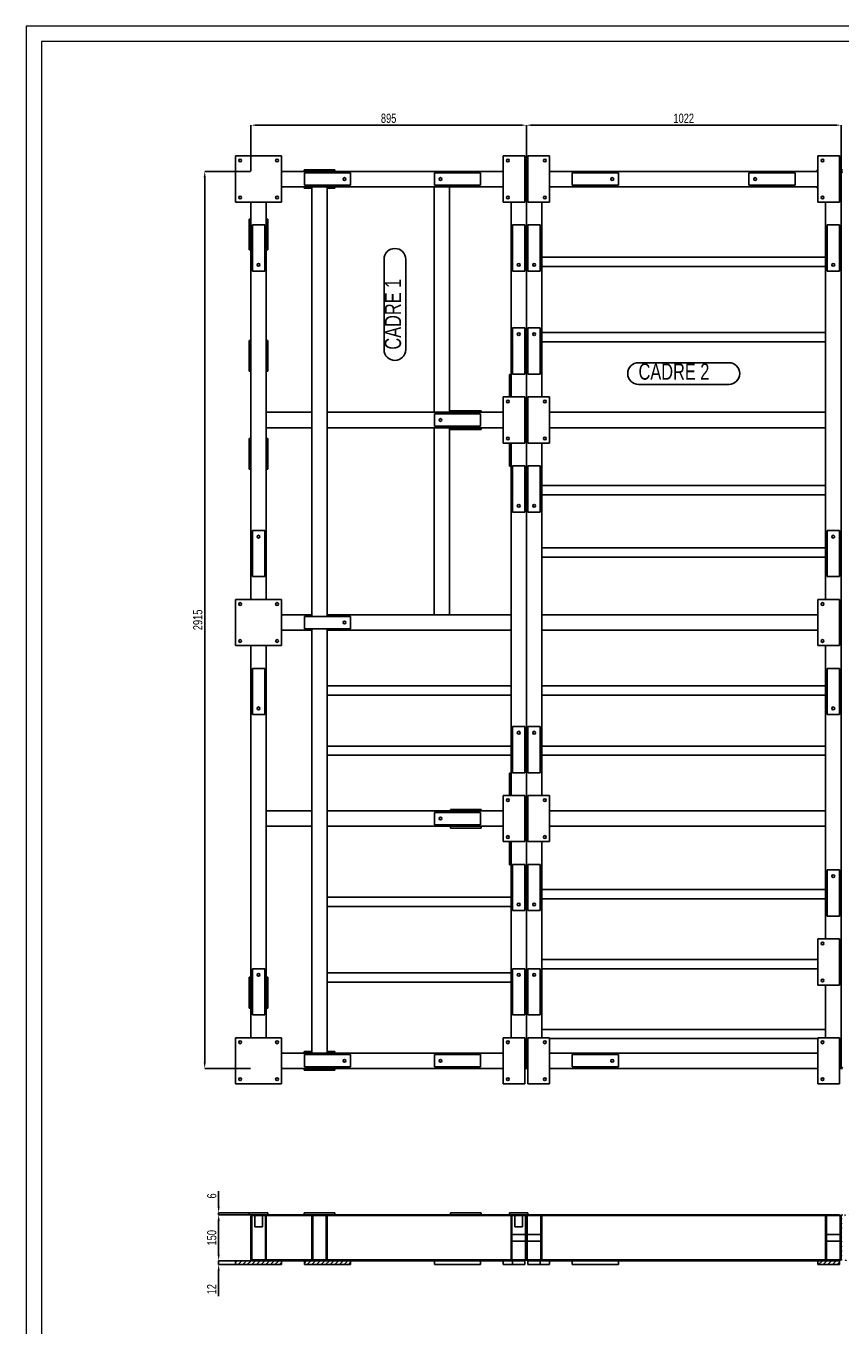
# Model space of a CAD drawing. Header units: millimetres. Extents: x 0 to 1189, y 0 to 841.
# Tile 282 of 289: x 0 to 265, y 419 to 841. Entities that reach past the tile are written whole.
import ezdxf

# ---------------------------------------------------------------- set-up
doc = ezdxf.new("R2010")
doc.units = ezdxf.units.MM
doc.header["$PDSIZE"] = -1
for name, color, linetype in [('COTES', 1, 'Continuous'), ('NOTES', 6, 'Continuous'), ('TRAIT-FINS', 9, 'Continuous')]:
    doc.layers.add(name, color=color, linetype=linetype)
doc.layers.add('TRAIT-FORT', color=4, linetype='Continuous', lineweight=25)
doc.styles.add('SLDTEXTSTYLE0', font='TXT', dxfattribs={"width": 0.75})
doc.dimstyles.new('SLDDIMSTYLE5', dxfattribs={"dimtxt": 3, "dimasz": 2, "dimexe": 0, "dimexo": 0.0625, "dimgap": 0.75, "dimtad": 1, "dimdec": 0, "dimlfac": 10, "dimrnd": 1e-09, "dimzin": 12, "dimdsep": 46, "dimtxsty": 'SLDTEXTSTYLE0', "dimsah": 1, "dimcen": 0.09, "dimadec": 0, "dimazin": 3, "dimtfac": 1, "dimtdec": 0, "dimtofl": 0, "dimtmove": 0, "dimatfit": 3, "dimfxl": 1, "dimfrac": 2, "dimtolj": 1, "dimtzin": 12, "dimarcsym": 0})
doc.dimstyles.new('SLDDIMSTYLE7', dxfattribs={"dimtxt": 3, "dimasz": 2, "dimexe": 0, "dimexo": 0.0625, "dimgap": 0.75, "dimtad": 1, "dimdec": 0, "dimlfac": 10, "dimrnd": 1e-09, "dimzin": 12, "dimdsep": 46, "dimtxsty": 'SLDTEXTSTYLE0', "dimsah": 1, "dimcen": 0.09, "dimadec": 0, "dimazin": 3, "dimtfac": 1, "dimtdec": 0, "dimtmove": 0, "dimatfit": 0, "dimfxl": 1, "dimfrac": 2, "dimtolj": 1, "dimtzin": 12, "dimarcsym": 0})

# ---------------------------------------------------------------- blocks, each defined once
blk = doc.blocks.new('_D_110')
at = {"layer": 'COTES', "color": 0, "lineweight": -2, "transparency": 16777216}
for p, q in [((62.58, 441.79), (62.58, 443.79)), ((67.98, 439.79), (62.58, 439.79)), ((62.58, 439.79), (62.58, 438.59)), ((67.98, 438.59), (62.58, 438.59)), ((62.58, 436.59), (62.58, 428.32))]:
    blk.add_line(p, q, dxfattribs=at)
at = {"layer": 'COTES', "color": 0, "transparency": 16777216}
for points in [[(62.24, 441.79), (62.91, 441.79), (62.58, 439.79)], [(62.24, 436.59), (62.91, 436.59), (62.58, 438.59)]]:
    blk.add_solid(points, dxfattribs=at)
at = {"layer": 'Defpoints', "color": 0, "transparency": 16777216}
for p in [(68.05, 439.79), (62.58, 438.59), (68.05, 438.59)]:
    blk.add_point(p, dxfattribs=at)
at = {"layer": 'COTES', "color": 0, "transparency": 16777216, "insert": (58.83, 430.57), "char_height": 3, "attachment_point": 2, "rotation": 90, "style": 'SLDTEXTSTYLE0'}
blk.add_mtext('\\A1;12', dxfattribs=at)
blk = doc.blocks.new('_D_111')
at = {"layer": 'COTES', "color": 0, "lineweight": -2, "transparency": 16777216}
for p, q in [((62.58, 457.39), (62.58, 462.39)), ((72.48, 455.39), (62.58, 455.39)), ((62.58, 454.79), (62.58, 455.39)), ((72.48, 454.79), (62.58, 454.79)), ((62.58, 452.79), (62.58, 450.79))]:
    blk.add_line(p, q, dxfattribs=at)
at = {"layer": 'COTES', "color": 0, "transparency": 16777216}
for points in [[(62.24, 457.39), (62.91, 457.39), (62.58, 455.39)], [(62.24, 452.79), (62.91, 452.79), (62.58, 454.79)]]:
    blk.add_solid(points, dxfattribs=at)
at = {"layer": 'Defpoints', "color": 0, "transparency": 16777216}
for p in [(62.58, 454.79), (72.54, 455.39), (72.54, 454.79)]:
    blk.add_point(p, dxfattribs=at)
at = {"layer": 'COTES', "color": 0, "transparency": 16777216, "insert": (58.83, 460.89), "char_height": 3, "attachment_point": 2, "rotation": 90, "style": 'SLDTEXTSTYLE0'}
blk.add_mtext('\\A1;6', dxfattribs=at)
blk = doc.blocks.new('_D_112')
at = {"layer": 'COTES', "color": 0, "lineweight": -2, "transparency": 16777216}
for p, q in [((77.98, 454.79), (62.58, 454.79)), ((62.58, 452.79), (62.58, 441.79)), ((67.98, 439.79), (62.58, 439.79))]:
    blk.add_line(p, q, dxfattribs=at)
at = {"layer": 'COTES', "color": 0, "transparency": 16777216}
for points in [[(62.24, 452.79), (62.91, 452.79), (62.58, 454.79)], [(62.24, 441.79), (62.91, 441.79), (62.58, 439.79)]]:
    blk.add_solid(points, dxfattribs=at)
at = {"layer": 'Defpoints', "color": 0, "transparency": 16777216}
for p in [(78.05, 454.79), (62.58, 439.79), (68.05, 439.79)]:
    blk.add_point(p, dxfattribs=at)
at = {"layer": 'COTES', "color": 0, "transparency": 16777216, "insert": (58.83, 447.29), "char_height": 3, "attachment_point": 2, "rotation": 90, "style": 'SLDTEXTSTYLE0'}
blk.add_mtext('\\A1;150', dxfattribs=at)
blk = doc.blocks.new('_D_118')
at = {"layer": 'COTES', "color": 0, "lineweight": -2, "transparency": 16777216}
for p, q in [((73.05, 793.86), (73.05, 808.8)), ((75.05, 808.8), (160.55, 808.8)), ((162.55, 793.86), (162.55, 808.8))]:
    blk.add_line(p, q, dxfattribs=at)
at = {"layer": 'COTES', "color": 0, "transparency": 16777216}
for points in [[(75.05, 809.13), (75.05, 808.47), (73.05, 808.8)], [(160.55, 809.13), (160.55, 808.47), (162.55, 808.8)]]:
    blk.add_solid(points, dxfattribs=at)
at = {"layer": 'Defpoints', "color": 0, "transparency": 16777216}
for p in [(162.55, 808.8), (73.05, 793.8), (162.55, 793.8)]:
    blk.add_point(p, dxfattribs=at)
at = {"layer": 'COTES', "color": 0, "transparency": 16777216, "insert": (117.8, 812.55), "char_height": 3, "attachment_point": 2, "style": 'SLDTEXTSTYLE0'}
blk.add_mtext('\\A1;895', dxfattribs=at)
blk = doc.blocks.new('_D_119')
at = {"layer": 'COTES', "color": 0, "lineweight": -2, "transparency": 16777216}
for p, q in [((162.55, 793.86), (162.55, 808.8)), ((164.55, 808.8), (262.75, 808.8)), ((264.75, 793.86), (264.75, 808.8))]:
    blk.add_line(p, q, dxfattribs=at)
at = {"layer": 'COTES', "color": 0, "transparency": 16777216}
for points in [[(164.55, 809.13), (164.55, 808.47), (162.55, 808.8)], [(262.75, 809.13), (262.75, 808.47), (264.75, 808.8)]]:
    blk.add_solid(points, dxfattribs=at)
at = {"layer": 'Defpoints', "color": 0, "transparency": 16777216}
for p in [(264.75, 808.8), (162.55, 793.8), (264.75, 793.8)]:
    blk.add_point(p, dxfattribs=at)
at = {"layer": 'COTES', "color": 0, "transparency": 16777216, "insert": (213.65, 812.55), "char_height": 3, "attachment_point": 2, "style": 'SLDTEXTSTYLE0'}
blk.add_mtext('\\A1;1022', dxfattribs=at)
blk = doc.blocks.new('_D_125')
at = {"layer": 'COTES', "color": 0, "lineweight": -2, "transparency": 16777216}
for p, q in [((72.98, 793.8), (58.05, 793.8)), ((58.05, 791.8), (58.05, 504.3)), ((72.98, 502.3), (58.05, 502.3))]:
    blk.add_line(p, q, dxfattribs=at)
at = {"layer": 'COTES', "color": 0, "transparency": 16777216}
for points in [[(57.71, 791.8), (58.38, 791.8), (58.05, 793.8)], [(57.71, 504.3), (58.38, 504.3), (58.05, 502.3)]]:
    blk.add_solid(points, dxfattribs=at)
at = {"layer": 'Defpoints', "color": 0, "transparency": 16777216}
for p in [(73.05, 793.8), (58.05, 502.3), (73.05, 502.3)]:
    blk.add_point(p, dxfattribs=at)
at = {"layer": 'COTES', "color": 0, "transparency": 16777216, "insert": (54.3, 648.05), "char_height": 3, "attachment_point": 2, "rotation": 90, "style": 'SLDTEXTSTYLE0'}
blk.add_mtext('\\A1;2915', dxfattribs=at)
blk = doc.blocks.new('SW_NOTE_62')
at = {"layer": 'NOTES', "color": 0}
for p, q in [((-7.06, 0), (-7.06, 29.34)), ((0, 29.34), (0, 0))]:
    blk.add_line(p, q, dxfattribs=at)
for centre, start, end in [((-3.53, 29.34), 0, 180), ((-3.53, 0), 180, 0)]:
    blk.add_arc(centre, 3.53, start, end, dxfattribs=at)
at = {"layer": 'NOTES', "color": 0, "insert": (-6.82, 0), "char_height": 5.292, "attachment_point": 1, "rotation": 90, "style": 'SLDTEXTSTYLE0'}
blk.add_mtext('CADRE 1', dxfattribs=at)
blk = doc.blocks.new('SW_NOTE_63')
at = {"layer": 'NOTES', "color": 0}
for p, q in [((0, 7.06), (29.34, 7.06)), ((29.34, 0), (0, 0))]:
    blk.add_line(p, q, dxfattribs=at)
for centre, start, end in [((0, 3.53), 90, 270), ((29.34, 3.53), 270, 90)]:
    blk.add_arc(centre, 3.53, start, end, dxfattribs=at)
at = {"layer": 'NOTES', "color": 0, "insert": (0, 6.82), "char_height": 5.292, "attachment_point": 1, "style": 'SLDTEXTSTYLE0'}
blk.add_mtext('CADRE 2', dxfattribs=at)

msp = doc.modelspace()

# ---------------------------------------------------------------- hatches: boundary and pattern name
at = {"layer": 'TRAIT-FINS'}
h = msp.add_hatch(dxfattribs=at)
h.set_pattern_fill('ANSI31', color=256, scale=0.333333, angle=2.8e-322, style=0)
edge = h.paths.add_edge_path(flags=0)
edge.add_line((73.05, 454.19), (73.05, 440.39))
edge.add_arc((73.65, 440.39), 0.6, 180, 270)
edge.add_line((73.65, 439.79), (77.45, 439.79))
edge.add_arc((77.45, 440.39), 0.6, 270, 360)
edge.add_line((78.05, 440.39), (78.05, 454.19))
edge.add_arc((77.45, 454.19), 0.6, 0, 90)
edge.add_line((77.45, 454.79), (73.65, 454.79))
edge.add_arc((73.65, 454.19), 0.6, 90, 180)
edge = h.paths.add_edge_path(flags=0)
edge.add_arc((73.65, 440.39), 0.3, 180, 270, ccw=False)
edge.add_line((73.35, 440.39), (73.35, 454.19))
edge.add_arc((73.65, 454.19), 0.3, 90, 180, ccw=False)
edge.add_line((73.65, 454.49), (77.45, 454.49))
edge.add_arc((77.45, 454.19), 0.3, 0, 90, ccw=False)
edge.add_line((77.75, 454.19), (77.75, 440.39))
edge.add_arc((77.45, 440.39), 0.3, 270, 360, ccw=False)
edge.add_line((77.45, 440.09), (73.65, 440.09))
h = msp.add_hatch(dxfattribs=at)
h.set_pattern_fill('ANSI31', color=256, scale=0.333333, angle=2.8e-322, style=0)
h.paths.add_polyline_path([(78.05, 454.79), (78.05, 454.49), (92.85, 454.49), (92.85, 454.79)], flags=0)
h = msp.add_hatch(dxfattribs=at)
h.set_pattern_fill('ANSI31', color=256, scale=0.333333, angle=2.8e-322, style=0)
edge = h.paths.add_edge_path(flags=0)
edge.add_arc((93.45, 454.19), 0.6, 90, 180)
edge.add_line((92.85, 454.19), (92.85, 440.39))
edge.add_arc((93.45, 440.39), 0.6, 180, 270)
edge.add_line((93.45, 439.79), (97.25, 439.79))
edge.add_arc((97.25, 440.39), 0.6, 270, 360)
edge.add_line((97.85, 440.39), (97.85, 454.19))
edge.add_arc((97.25, 454.19), 0.6, 0, 90)
edge.add_line((97.25, 454.79), (93.45, 454.79))
edge = h.paths.add_edge_path(flags=0)
edge.add_line((97.25, 440.09), (93.45, 440.09))
edge.add_arc((93.45, 440.39), 0.3, 180, 270, ccw=False)
edge.add_line((93.15, 440.39), (93.15, 454.19))
edge.add_arc((93.45, 454.19), 0.3, 90, 180, ccw=False)
edge.add_line((93.45, 454.49), (97.25, 454.49))
edge.add_arc((97.25, 454.19), 0.3, 0, 90, ccw=False)
edge.add_line((97.55, 454.19), (97.55, 440.39))
edge.add_arc((97.25, 440.39), 0.3, 270, 360, ccw=False)
h = msp.add_hatch(dxfattribs=at)
h.set_pattern_fill('ANSI31', color=256, scale=0.333333, angle=2.8e-322, style=0)
h.paths.add_polyline_path([(97.85, 454.49), (157.55, 454.49), (157.55, 454.79), (97.85, 454.79)], flags=0)
h = msp.add_hatch(dxfattribs=at)
h.set_pattern_fill('ANSI31', color=256, scale=0.333333, angle=2.8e-322, style=0)
edge = h.paths.add_edge_path(flags=0)
edge.add_line((158.15, 439.79), (161.95, 439.79))
edge.add_arc((161.95, 440.39), 0.6, 270, 360)
edge.add_line((162.55, 440.39), (162.55, 454.19))
edge.add_arc((161.95, 454.19), 0.6, 0, 90)
edge.add_line((161.95, 454.79), (158.15, 454.79))
edge.add_arc((158.15, 454.19), 0.6, 90, 180)
edge.add_line((157.55, 454.19), (157.55, 440.39))
edge.add_arc((158.15, 440.39), 0.6, 180, 270)
edge = h.paths.add_edge_path(flags=0)
edge.add_arc((161.95, 440.39), 0.3, 270, 360, ccw=False)
edge.add_line((161.95, 440.09), (158.15, 440.09))
edge.add_arc((158.15, 440.39), 0.3, 180, 270, ccw=False)
edge.add_line((157.85, 440.39), (157.85, 454.19))
edge.add_arc((158.15, 454.19), 0.3, 90, 180, ccw=False)
edge.add_line((158.15, 454.49), (161.95, 454.49))
edge.add_arc((161.95, 454.19), 0.3, 0, 90, ccw=False)
edge.add_line((162.25, 454.19), (162.25, 440.39))
h = msp.add_hatch(dxfattribs=at)
h.set_pattern_fill('ANSI31', color=256, scale=0.333333, angle=2.8e-322, style=0)
edge = h.paths.add_edge_path(flags=0)
edge.add_line((163.15, 439.79), (166.95, 439.79))
edge.add_arc((166.95, 440.39), 0.6, 270, 360)
edge.add_line((167.55, 440.39), (167.55, 454.19))
edge.add_arc((166.95, 454.19), 0.6, 0, 90)
edge.add_line((166.95, 454.79), (163.15, 454.79))
edge.add_arc((163.15, 454.19), 0.6, 90, 180)
edge.add_line((162.55, 454.19), (162.55, 440.39))
edge.add_arc((163.15, 440.39), 0.6, 180, 270)
edge = h.paths.add_edge_path(flags=0)
edge.add_arc((166.95, 440.39), 0.3, 270, 360, ccw=False)
edge.add_line((166.95, 440.09), (163.15, 440.09))
edge.add_arc((163.15, 440.39), 0.3, 180, 270, ccw=False)
edge.add_line((162.85, 440.39), (162.85, 454.19))
edge.add_arc((163.15, 454.19), 0.3, 90, 180, ccw=False)
edge.add_line((163.15, 454.49), (166.95, 454.49))
edge.add_arc((166.95, 454.19), 0.3, 0, 90, ccw=False)
edge.add_line((167.25, 454.19), (167.25, 440.39))
h = msp.add_hatch(dxfattribs=at)
h.set_pattern_fill('ANSI31', color=256, scale=0.333333, angle=2.8e-322, style=0)
h.paths.add_polyline_path([(167.55, 454.79), (167.55, 454.49), (259.75, 454.49), (259.75, 454.79)], flags=0)
h = msp.add_hatch(dxfattribs=at)
h.set_pattern_fill('ANSI31', color=256, scale=0.333333, angle=2.8e-322, style=0)
edge = h.paths.add_edge_path(flags=0)
edge.add_line((259.75, 454.19), (259.75, 440.39))
edge.add_arc((260.35, 440.39), 0.6, 180, 270)
edge.add_line((260.35, 439.79), (264.15, 439.79))
edge.add_arc((264.15, 440.39), 0.6, 270, 360)
edge.add_line((264.75, 440.39), (264.75, 454.19))
edge.add_arc((264.15, 454.19), 0.6, 0, 90)
edge.add_line((264.15, 454.79), (260.35, 454.79))
edge.add_arc((260.35, 454.19), 0.6, 90, 180)
edge = h.paths.add_edge_path(flags=0)
edge.add_arc((260.35, 440.39), 0.3, 180, 270, ccw=False)
edge.add_line((260.05, 440.39), (260.05, 454.19))
edge.add_arc((260.35, 454.19), 0.3, 90, 180, ccw=False)
edge.add_line((260.35, 454.49), (264.15, 454.49))
edge.add_arc((264.15, 454.19), 0.3, 0, 90, ccw=False)
edge.add_line((264.45, 454.19), (264.45, 440.39))
edge.add_arc((264.15, 440.39), 0.3, 270, 360, ccw=False)
edge.add_line((264.15, 440.09), (260.35, 440.09))
h = msp.add_hatch(dxfattribs=at)
h.set_pattern_fill('ANSI31', color=256, scale=0.333333, angle=2.8e-322, style=0)
edge = h.paths.add_edge_path(flags=0)
edge.add_line((264.75, 454.19), (264.75, 440.39))
edge.add_arc((265.35, 440.39), 0.6, 180, 270)
edge.add_line((265.35, 439.79), (269.15, 439.79))
edge.add_arc((269.15, 440.39), 0.6, 270, 360)
edge.add_line((269.75, 440.39), (269.75, 454.19))
edge.add_arc((269.15, 454.19), 0.6, 0, 90)
edge.add_line((269.15, 454.79), (265.35, 454.79))
edge.add_arc((265.35, 454.19), 0.6, 90, 180)
edge = h.paths.add_edge_path(flags=0)
edge.add_arc((265.35, 440.39), 0.3, 180, 270, ccw=False)
edge.add_line((265.05, 440.39), (265.05, 454.19))
edge.add_arc((265.35, 454.19), 0.3, 90, 180, ccw=False)
edge.add_line((265.35, 454.49), (269.15, 454.49))
edge.add_arc((269.15, 454.19), 0.3, 0, 90, ccw=False)
edge.add_line((269.45, 454.19), (269.45, 440.39))
edge.add_arc((269.15, 440.39), 0.3, 270, 360, ccw=False)
edge.add_line((269.15, 440.09), (265.35, 440.09))
h = msp.add_hatch(dxfattribs=at)
h.set_pattern_fill('ANSI31', color=256, scale=0.333333, angle=2.8e-322, style=0)
h.paths.add_polyline_path([(68.05, 438.59), (83.05, 438.59), (83.05, 439.79), (68.05, 439.79)], flags=0)
h = msp.add_hatch(dxfattribs=at)
h.set_pattern_fill('ANSI31', color=256, scale=0.333333, angle=2.8e-322, style=0)
h.paths.add_polyline_path([(78.05, 440.09), (78.05, 439.79), (92.85, 439.79), (92.85, 440.09)], flags=0)
h = msp.add_hatch(dxfattribs=at)
h.set_pattern_fill('ANSI31', color=256, scale=0.333333, angle=2.8e-322, style=0)
h.paths.add_polyline_path([(90.45, 439.79), (90.45, 438.59), (105.45, 438.59), (105.45, 439.79)], flags=0)
h = msp.add_hatch(dxfattribs=at)
h.set_pattern_fill('ANSI31', color=256, scale=0.333333, angle=2.8e-322, style=0)
h.paths.add_polyline_path([(157.55, 440.09), (97.85, 440.09), (97.85, 439.79), (157.55, 439.79)], flags=0)
h = msp.add_hatch(dxfattribs=at)
h.set_pattern_fill('ANSI31', color=256, scale=0.333333, angle=2.8e-322, style=0)
h.paths.add_polyline_path([(167.55, 440.09), (167.55, 439.79), (259.75, 439.79), (259.75, 440.09)], flags=0)
h = msp.add_hatch(dxfattribs=at)
h.set_pattern_fill('ANSI31', color=256, scale=0.333333, angle=2.8e-322, style=0)
h.paths.add_polyline_path([(264.25, 439.79), (257.25, 439.79), (257.25, 438.59), (264.25, 438.59)], flags=0)

# ---------------------------------------------------------------- linework, layer by layer
at = {"lineweight": 18}
for p, q in [((1188.94, 841.02), (0, 841.02)), ((0, 841.02), (0, 0.02)), ((5, 836.02), (5, 5.02)), ((1183.94, 836.02), (5, 836.02)), ((5, 589), (5, 5))]:
    msp.add_line(p, q, dxfattribs=at)
at = {"layer": 'TRAIT-FORT', "lineweight": 25}
for p, q in [((68.05, 798.8), (68.05, 783.8)), ((83.05, 798.8), (68.05, 798.8)), ((83.05, 783.8), (83.05, 798.8)), ((155.05, 798.8), (155.05, 783.8)), ((162.05, 798.8), (155.05, 798.8)), ((162.05, 798.8), (162.05, 783.8)), ((170.05, 798.8), (163.05, 798.8)), ((163.05, 783.8), (163.05, 798.8)), ((170.05, 783.8), (170.05, 798.8)), ((257.25, 798.8), (257.25, 783.8)), ((264.25, 798.8), (257.25, 798.8)), ((264.25, 798.8), (264.25, 783.8)), ((90.37, 793.8), (90.37, 794.31)), ((90.37, 794.31), (100.37, 794.31)), ((100.37, 794.31), (100.37, 793.8)), ((256.97, 794.31), (257.25, 794.31)), ((256.97, 793.8), (256.97, 794.31)), ((264.25, 794.31), (265.25, 794.31)), ((155.05, 793.8), (83.05, 793.8)), ((90.45, 793.3), (90.45, 789.3)), ((105.45, 793.3), (90.45, 793.3)), ((105.45, 789.3), (105.45, 793.3)), ((132.65, 793.3), (132.65, 789.3)), ((147.65, 793.3), (132.65, 793.3)), ((147.65, 789.3), (147.65, 793.3)), ((162.55, 793.8), (162.05, 793.8)), ((162.05, 793.3), (162.55, 793.8)), ((162.05, 793.3), (162.55, 793.8)), ((163.05, 793.8), (162.55, 793.8)), ((162.55, 793.8), (163.05, 793.3)), ((162.55, 502.3), (162.55, 793.8)), ((257.25, 793.8), (170.05, 793.8)), ((177.45, 793.3), (177.45, 789.3)), ((192.45, 793.3), (177.45, 793.3)), ((192.45, 789.3), (192.45, 793.3)), ((249.85, 793.3), (234.85, 793.3)), ((234.85, 793.3), (234.85, 789.3)), ((249.85, 789.3), (249.85, 793.3)), ((264.75, 793.8), (264.25, 793.8)), ((264.25, 793.3), (264.75, 793.8)), ((264.75, 793.8), (265.25, 793.8)), ((264.75, 793.8), (265.25, 793.3)), ((264.75, 793.8), (264.75, 502.3)), ((92.85, 788.8), (83.05, 788.8)), ((90.37, 788.31), (90.37, 788.8)), ((92.85, 788.31), (90.37, 788.31)), ((90.45, 789.3), (105.45, 789.3)), ((92.85, 788.8), (92.85, 715.5)), ((93.45, 788.8), (92.85, 788.8)), ((97.25, 788.8), (93.45, 788.8)), ((97.85, 788.8), (97.25, 788.8)), ((97.85, 788.8), (97.85, 715.5)), ((132.55, 788.8), (97.85, 788.8)), ((100.37, 788.31), (97.85, 788.31)), ((100.37, 788.8), (100.37, 788.31)), ((132.55, 788.8), (132.55, 715.5)), ((133.15, 788.8), (132.55, 788.8)), ((132.65, 789.3), (147.65, 789.3)), ((136.95, 788.8), (133.15, 788.8)), ((137.55, 788.8), (136.95, 788.8)), ((137.55, 788.8), (137.55, 715.5)), ((155.05, 788.8), (137.55, 788.8)), ((257.25, 788.8), (170.05, 788.8)), ((177.45, 789.3), (192.45, 789.3)), ((234.85, 789.3), (249.85, 789.3)), ((256.97, 788.31), (256.97, 788.8)), ((257.25, 788.31), (256.97, 788.31)), ((68.05, 783.8), (83.05, 783.8)), ((73.05, 783.8), (73.05, 654.7)), ((78.05, 783.8), (78.05, 715.5)), ((155.05, 783.8), (162.05, 783.8)), ((157.55, 720.5), (157.55, 783.8)), ((163.05, 783.8), (170.05, 783.8)), ((167.55, 720.5), (167.55, 783.8)), ((257.25, 783.8), (264.25, 783.8)), ((259.75, 783.8), (259.75, 715.5)), ((72.54, 768.25), (72.54, 778.25)), ((72.54, 778.25), (73.05, 778.25)), ((78.05, 778.25), (78.54, 778.25)), ((78.54, 778.25), (78.54, 768.25)), ((77.55, 776.4), (73.55, 776.4)), ((73.55, 776.4), (73.55, 761.4)), ((77.55, 761.4), (77.55, 776.4)), ((162.05, 776.4), (158.05, 776.4)), ((158.05, 776.4), (158.05, 761.4)), ((162.05, 761.4), (162.05, 776.4)), ((163.05, 776.4), (163.05, 761.4)), ((167.05, 776.4), (163.05, 776.4)), ((167.05, 761.4), (167.05, 776.4)), ((260.25, 776.4), (260.25, 761.4)), ((264.25, 776.4), (260.25, 776.4)), ((264.25, 761.4), (264.25, 776.4)), ((73.05, 768.25), (72.54, 768.25)), ((78.54, 768.25), (78.05, 768.25)), ((167.55, 765.87), (259.75, 765.87)), ((73.55, 761.4), (77.55, 761.4)), ((158.05, 761.4), (162.05, 761.4)), ((163.05, 761.4), (167.05, 761.4)), ((167.55, 762.87), (259.75, 762.87)), ((260.25, 761.4), (264.25, 761.4)), ((162.05, 742.9), (158.05, 742.9)), ((158.05, 742.9), (158.05, 727.9)), ((162.05, 727.9), (162.05, 742.9)), ((163.05, 742.9), (163.05, 727.9)), ((167.05, 742.9), (163.05, 742.9)), ((167.05, 727.9), (167.05, 742.9)), ((167.55, 741.43), (259.75, 741.43)), ((72.54, 728.86), (72.54, 738.86)), ((72.54, 738.86), (73.05, 738.86)), ((78.05, 738.86), (78.54, 738.86)), ((78.54, 738.86), (78.54, 728.86)), ((167.55, 738.43), (259.75, 738.43)), ((73.05, 728.86), (72.54, 728.86)), ((78.54, 728.86), (78.05, 728.86)), ((157.06, 727.84), (157.55, 727.84)), ((157.06, 720.5), (157.06, 727.84)), ((158.05, 727.9), (162.05, 727.9)), ((163.05, 727.9), (167.05, 727.9)), ((162.05, 720.5), (155.05, 720.5)), ((155.05, 720.5), (155.05, 705.5)), ((162.05, 720.5), (162.05, 705.5)), ((170.05, 720.5), (163.05, 720.5)), ((163.05, 705.5), (163.05, 720.5)), ((170.05, 705.5), (170.05, 720.5)), ((92.85, 715.5), (78.05, 715.5)), ((78.05, 714.9), (78.05, 715.5)), ((78.05, 714.9), (78.05, 711.1)), ((92.85, 715.5), (92.85, 714.9)), ((92.85, 714.9), (92.85, 711.1)), ((132.55, 715.5), (97.85, 715.5)), ((97.85, 714.9), (97.85, 715.5)), ((97.85, 714.9), (97.85, 711.1)), ((133.15, 715.5), (132.55, 715.5)), ((132.65, 715), (132.65, 711)), ((147.65, 715), (132.65, 715)), ((136.95, 715.5), (133.15, 715.5)), ((137.55, 715.5), (136.95, 715.5)), ((155.05, 715.5), (137.55, 715.5)), ((137.91, 715.5), (137.91, 715.94)), ((137.91, 715.94), (147.91, 715.94)), ((147.65, 711), (147.65, 715)), ((147.91, 715.94), (147.91, 715.5)), ((259.75, 715.5), (170.05, 715.5)), ((259.75, 715.5), (259.75, 714.9)), ((259.75, 714.9), (259.75, 711.1)), ((78.05, 710.5), (78.05, 711.1)), ((92.85, 710.5), (78.05, 710.5)), ((78.05, 710.5), (78.05, 654.7)), ((92.85, 711.1), (92.85, 710.5)), ((92.85, 710.5), (92.85, 649.7)), ((97.85, 710.5), (97.85, 711.1)), ((132.55, 710.5), (97.85, 710.5)), ((97.85, 710.5), (97.85, 649.7)), ((132.55, 710.5), (132.55, 649.7)), ((132.55, 710.5), (133.15, 710.5)), ((132.65, 711), (147.65, 711)), ((136.95, 710.5), (133.15, 710.5)), ((136.95, 710.5), (137.55, 710.5)), ((155.05, 710.5), (137.55, 710.5)), ((137.55, 710.5), (137.55, 649.7)), ((137.91, 709.94), (137.91, 710.5)), ((147.91, 709.94), (137.91, 709.94)), ((147.91, 710.5), (147.91, 709.94)), ((259.75, 710.5), (170.05, 710.5)), ((259.75, 711.1), (259.75, 710.5)), ((259.75, 710.5), (259.75, 654.7)), ((72.54, 697.03), (72.54, 707.03)), ((72.54, 707.03), (73.05, 707.03)), ((78.05, 707.03), (78.54, 707.03)), ((78.54, 707.03), (78.54, 697.03)), ((155.05, 705.5), (162.05, 705.5)), ((157.06, 698.04), (157.06, 705.5)), ((157.55, 649.7), (157.55, 705.5)), ((163.05, 705.5), (170.05, 705.5)), ((167.55, 649.7), (167.55, 705.5)), ((73.05, 697.03), (72.54, 697.03)), ((78.54, 697.03), (78.05, 697.03)), ((157.55, 698.04), (157.06, 698.04)), ((158.05, 698.1), (158.05, 683.1)), ((162.05, 698.1), (158.05, 698.1)), ((162.05, 683.1), (162.05, 698.1)), ((167.05, 698.1), (163.05, 698.1)), ((163.05, 698.1), (163.05, 683.1)), ((167.05, 683.1), (167.05, 698.1)), ((167.55, 691.73), (259.75, 691.73)), ((167.55, 688.73), (259.75, 688.73)), ((158.05, 683.1), (162.05, 683.1)), ((163.05, 683.1), (167.05, 683.1)), ((77.55, 677.1), (73.55, 677.1)), ((73.55, 677.1), (73.55, 662.1)), ((77.55, 662.1), (77.55, 677.1)), ((264.25, 677.1), (260.25, 677.1)), ((260.25, 677.1), (260.25, 662.1)), ((264.25, 662.1), (264.25, 677.1)), ((167.55, 671.47), (259.75, 671.47)), ((167.55, 668.47), (259.75, 668.47)), ((73.55, 662.1), (77.55, 662.1)), ((260.25, 662.1), (264.25, 662.1)), ((68.05, 654.7), (68.05, 639.7)), ((83.05, 654.7), (68.05, 654.7)), ((83.05, 639.7), (83.05, 654.7)), ((257.25, 654.7), (257.25, 639.7)), ((264.25, 654.7), (257.25, 654.7)), ((264.25, 654.7), (264.25, 639.7)), ((92.85, 649.7), (83.05, 649.7)), ((90.45, 649.2), (90.45, 645.2)), ((105.45, 649.2), (90.45, 649.2)), ((92.85, 649.7), (92.85, 649.2)), ((132.55, 649.7), (97.85, 649.7)), ((97.85, 649.2), (97.85, 649.7)), ((105.45, 645.2), (105.45, 649.2)), ((133.15, 649.7), (132.55, 649.7)), ((136.95, 649.7), (133.15, 649.7)), ((137.55, 649.7), (136.95, 649.7)), ((157.55, 649.7), (137.55, 649.7)), ((157.55, 649.7), (157.55, 649.1)), ((157.55, 645.3), (157.55, 649.1)), ((257.25, 649.7), (167.55, 649.7)), ((167.55, 649.1), (167.55, 649.7)), ((167.55, 645.3), (167.55, 649.1)), ((92.85, 644.7), (83.05, 644.7)), ((90.45, 645.2), (105.45, 645.2)), ((92.85, 645.2), (92.85, 644.7)), ((92.85, 644.7), (92.85, 586)), ((97.85, 644.7), (97.85, 645.2)), ((157.55, 644.7), (97.85, 644.7)), ((97.85, 644.7), (97.85, 586)), ((157.55, 645.3), (157.55, 644.7)), ((157.55, 591), (157.55, 644.7)), ((167.55, 644.7), (167.55, 645.3)), ((257.25, 644.7), (167.55, 644.7)), ((167.55, 591), (167.55, 644.7)), ((68.05, 639.7), (83.05, 639.7)), ((73.05, 639.7), (73.05, 512.3)), ((78.05, 639.7), (78.05, 586)), ((257.25, 639.7), (264.25, 639.7)), ((259.75, 639.7), (259.75, 586)), ((73.55, 632.3), (73.55, 617.3)), ((77.55, 632.3), (73.55, 632.3)), ((77.55, 617.3), (77.55, 632.3)), ((260.25, 632.3), (260.25, 617.3)), ((264.25, 632.3), (260.25, 632.3)), ((264.25, 617.3), (264.25, 632.3)), ((97.85, 626.63), (157.55, 626.63)), ((167.55, 626.63), (259.75, 626.63)), ((97.85, 623.63), (157.55, 623.63)), ((167.55, 623.63), (259.75, 623.63)), ((73.55, 617.3), (77.55, 617.3)), ((260.25, 617.3), (264.25, 617.3)), ((158.05, 613.4), (158.05, 598.4)), ((162.05, 613.4), (158.05, 613.4)), ((162.05, 598.4), (162.05, 613.4)), ((163.05, 613.4), (163.05, 598.4)), ((167.05, 613.4), (163.05, 613.4)), ((167.05, 598.4), (167.05, 613.4)), ((97.85, 607.07), (157.55, 607.07)), ((97.85, 604.07), (157.55, 604.07)), ((167.55, 607.07), (259.75, 607.07)), ((167.55, 604.07), (259.75, 604.07)), ((157.06, 598.3), (157.55, 598.3)), ((157.06, 591), (157.06, 598.3)), ((158.05, 598.4), (162.05, 598.4)), ((163.05, 598.4), (167.05, 598.4)), ((155.05, 591), (155.05, 576)), ((162.05, 591), (155.05, 591)), ((162.05, 591), (162.05, 576)), ((170.05, 591), (163.05, 591)), ((163.05, 576), (163.05, 591)), ((170.05, 576), (170.05, 591)), ((78.05, 585.4), (78.05, 586)), ((92.85, 586), (78.05, 586)), ((78.05, 585.4), (78.05, 581.6)), ((92.85, 586), (92.85, 585.4)), ((92.85, 585.4), (92.85, 581.6)), ((155.05, 586), (97.85, 586)), ((97.85, 585.4), (97.85, 586)), ((97.85, 585.4), (97.85, 581.6)), ((132.65, 585.5), (132.65, 581.5)), ((147.65, 585.5), (132.65, 585.5)), ((137.91, 586), (137.91, 586.4)), ((137.91, 586.4), (147.91, 586.4)), ((147.65, 581.5), (147.65, 585.5)), ((147.91, 586.4), (147.91, 586)), ((259.75, 586), (170.05, 586)), ((259.75, 586), (259.75, 585.4)), ((259.75, 585.4), (259.75, 581.6)), ((78.05, 581), (78.05, 581.6)), ((92.85, 581), (78.05, 581)), ((78.05, 581), (78.05, 512.3)), ((92.85, 581.6), (92.85, 581)), ((92.85, 581), (92.85, 507.3)), ((97.85, 581), (97.85, 581.6)), ((155.05, 581), (97.85, 581)), ((97.85, 581), (97.85, 507.3)), ((132.65, 581.5), (147.65, 581.5)), ((137.91, 580.4), (137.91, 581)), ((147.91, 580.4), (137.91, 580.4)), ((147.91, 581), (147.91, 580.4)), ((259.75, 581), (170.05, 581)), ((259.75, 581.6), (259.75, 581)), ((259.75, 581), (259.75, 544.4)), ((155.05, 576), (162.05, 576)), ((157.06, 568.5), (157.06, 576)), ((157.55, 512.3), (157.55, 576)), ((163.05, 576), (170.05, 576)), ((167.55, 512.3), (167.55, 576)), ((157.55, 568.5), (157.06, 568.5)), ((162.05, 568.6), (158.05, 568.6)), ((158.05, 568.6), (158.05, 553.6)), ((162.05, 553.6), (162.05, 568.6)), ((163.05, 568.6), (163.05, 553.6)), ((167.05, 568.6), (163.05, 568.6)), ((167.05, 553.6), (167.05, 568.6)), ((264.25, 566.8), (260.25, 566.8)), ((260.25, 566.8), (260.25, 551.8)), ((264.25, 551.8), (264.25, 566.8)), ((97.85, 557.93), (157.55, 557.93)), ((167.55, 560.4), (259.75, 560.4)), ((97.85, 554.93), (157.55, 554.93)), ((158.05, 553.6), (162.05, 553.6)), ((163.05, 553.6), (167.05, 553.6)), ((167.55, 557.4), (259.75, 557.4)), ((260.25, 551.8), (264.25, 551.8)), ((264.25, 544.4), (257.25, 544.4)), ((257.25, 544.4), (257.25, 529.4)), ((264.25, 544.4), (264.25, 529.4)), ((167.55, 537.7), (257.25, 537.7)), ((73.55, 534.7), (73.55, 519.7)), ((77.55, 534.7), (73.55, 534.7)), ((77.55, 519.7), (77.55, 534.7)), ((97.85, 533.37), (157.55, 533.37)), ((158.05, 534.7), (158.05, 519.7)), ((162.05, 534.7), (158.05, 534.7)), ((162.05, 519.7), (162.05, 534.7)), ((163.05, 534.7), (163.05, 519.7)), ((167.05, 534.7), (163.05, 534.7)), ((167.05, 519.7), (167.05, 534.7)), ((167.55, 534.7), (257.25, 534.7)), ((72.54, 521.93), (72.54, 531.93)), ((72.54, 531.93), (73.05, 531.93)), ((78.05, 531.93), (78.54, 531.93)), ((78.54, 531.93), (78.54, 521.93)), ((97.85, 530.37), (157.55, 530.37)), ((257.25, 529.4), (264.25, 529.4)), ((259.75, 529.4), (259.75, 512.3)), ((73.05, 521.93), (72.54, 521.93)), ((73.55, 519.7), (77.55, 519.7)), ((78.54, 521.93), (78.05, 521.93)), ((158.05, 519.7), (162.05, 519.7)), ((163.05, 519.7), (167.05, 519.7)), ((83.05, 512.3), (68.05, 512.3)), ((68.05, 512.3), (68.05, 497.3)), ((83.05, 497.3), (83.05, 512.3)), ((155.05, 512.3), (155.05, 497.3)), ((162.05, 512.3), (155.05, 512.3)), ((162.05, 512.3), (162.05, 497.3)), ((170.05, 512.3), (163.05, 512.3)), ((163.05, 497.3), (163.05, 512.3)), ((167.55, 515), (259.75, 515)), ((170.05, 497.3), (170.05, 512.3)), ((170.05, 512), (257.25, 512)), ((264.25, 512.3), (257.25, 512.3)), ((257.25, 512.3), (257.25, 497.3)), ((264.25, 512.3), (264.25, 497.3)), ((92.85, 507.3), (83.05, 507.3)), ((90.36, 507.3), (90.36, 507.76)), ((90.36, 507.76), (92.85, 507.76)), ((92.85, 507.3), (93.45, 507.3)), ((93.45, 507.3), (97.25, 507.3)), ((97.25, 507.3), (97.85, 507.3)), ((97.85, 507.76), (100.36, 507.76)), ((155.05, 507.3), (97.85, 507.3)), ((100.36, 507.76), (100.36, 507.3)), ((170.05, 507.3), (257.25, 507.3)), ((90.45, 506.8), (90.45, 502.8)), ((105.45, 506.8), (90.45, 506.8)), ((90.45, 502.8), (105.45, 502.8)), ((105.45, 502.8), (105.45, 506.8)), ((132.65, 506.8), (132.65, 502.8)), ((147.65, 506.8), (132.65, 506.8)), ((132.65, 502.8), (147.65, 502.8)), ((147.65, 502.8), (147.65, 506.8)), ((162.55, 502.3), (162.05, 502.8)), ((163.05, 502.8), (162.55, 502.3)), ((177.45, 506.8), (177.45, 502.8)), ((192.45, 506.8), (177.45, 506.8)), ((177.45, 502.8), (192.45, 502.8)), ((192.45, 502.8), (192.45, 506.8)), ((264.75, 502.3), (264.25, 502.8)), ((265.25, 502.8), (264.75, 502.3)), ((155.05, 502.3), (83.05, 502.3)), ((90.36, 501.76), (90.36, 502.3)), ((100.36, 501.76), (90.36, 501.76)), ((100.36, 502.3), (100.36, 501.76)), ((162.55, 502.3), (162.05, 502.3)), ((162.55, 502.3), (163.05, 502.3)), ((170.05, 502.3), (257.25, 502.3)), ((264.25, 502.3), (264.75, 502.3)), ((264.75, 502.3), (265.25, 502.3)), ((68.05, 497.3), (83.05, 497.3)), ((155.05, 497.3), (162.05, 497.3)), ((163.05, 497.3), (170.05, 497.3)), ((257.25, 497.3), (264.25, 497.3)), ((72.54, 455.39), (72.54, 454.79)), ((72.54, 455.39), (78.54, 455.39)), ((72.54, 454.79), (73.65, 454.79)), ((73.05, 454.19), (73.05, 440.39)), ((73.35, 454.19), (73.35, 440.39)), ((77.45, 454.79), (73.65, 454.79)), ((77.45, 454.49), (73.65, 454.49)), ((74.29, 454.49), (74.29, 450.79)), ((76.79, 450.79), (76.79, 454.49)), ((77.45, 454.79), (78.05, 454.79)), ((77.75, 440.39), (77.75, 454.19)), ((92.85, 454.79), (78.05, 454.79)), ((78.05, 454.49), (78.05, 454.79)), ((92.85, 454.49), (78.05, 454.49)), ((78.05, 454.49), (78.05, 454.19)), ((78.05, 440.39), (78.05, 454.19)), ((78.54, 455.39), (78.54, 454.79)), ((90.36, 455.39), (90.36, 454.79)), ((90.36, 455.39), (100.36, 455.39)), ((92.85, 454.79), (92.85, 454.49)), ((92.85, 454.79), (93.45, 454.79)), ((92.85, 454.19), (92.85, 454.49)), ((92.85, 454.19), (92.85, 440.39)), ((93.15, 454.19), (93.15, 440.39)), ((97.25, 454.79), (93.45, 454.79)), ((97.25, 454.49), (93.45, 454.49)), ((97.25, 454.79), (97.85, 454.79)), ((97.55, 440.39), (97.55, 454.19)), ((157.55, 454.79), (97.85, 454.79)), ((97.85, 454.49), (97.85, 454.79)), ((157.55, 454.49), (97.85, 454.49)), ((97.85, 454.49), (97.85, 454.19)), ((97.85, 440.39), (97.85, 454.19)), ((100.36, 455.39), (100.36, 454.79)), ((137.91, 455.39), (137.91, 454.79)), ((137.91, 455.39), (147.91, 455.39)), ((147.91, 455.39), (147.91, 454.79)), ((157.06, 455.39), (163.06, 455.39)), ((157.06, 455.39), (157.06, 454.79)), ((157.06, 455.39), (157.06, 454.79)), ((157.06, 455.39), (157.06, 455.39)), ((157.55, 454.79), (157.55, 454.49)), ((157.55, 454.79), (158.15, 454.79)), ((157.55, 454.19), (157.55, 454.49)), ((157.55, 454.19), (157.55, 440.39)), ((157.85, 454.19), (157.85, 440.39)), ((161.95, 454.79), (158.15, 454.79)), ((161.95, 454.49), (158.15, 454.49)), ((158.81, 454.49), (158.81, 450.79)), ((158.81, 454.49), (158.81, 450.79)), ((161.31, 450.79), (161.31, 454.49)), ((161.95, 454.79), (163.06, 454.79)), ((162.25, 440.39), (162.25, 454.19)), ((162.55, 440.39), (162.55, 454.19)), ((162.85, 454.19), (162.85, 440.39)), ((163.06, 455.39), (163.06, 454.79)), ((166.95, 454.79), (163.15, 454.79)), ((166.95, 454.49), (163.15, 454.49)), ((166.95, 454.79), (167.55, 454.79)), ((167.25, 440.39), (167.25, 454.19)), ((259.75, 454.79), (167.55, 454.79)), ((167.55, 454.49), (167.55, 454.79)), ((259.75, 454.49), (167.55, 454.49)), ((167.55, 454.49), (167.55, 454.19)), ((167.55, 440.39), (167.55, 454.19)), ((259.75, 454.79), (259.75, 454.49)), ((259.75, 454.79), (260.35, 454.79)), ((259.75, 454.19), (259.75, 454.49)), ((259.75, 454.19), (259.75, 440.39)), ((260.05, 454.19), (260.05, 440.39)), ((264.15, 454.79), (260.35, 454.79)), ((264.15, 454.49), (260.35, 454.49)), ((264.45, 440.39), (264.45, 454.19)), ((264.75, 440.39), (264.75, 454.19)), ((75.54, 450.79), (74.29, 450.79)), ((76.79, 450.79), (75.54, 450.79)), ((162.25, 448.34), (157.85, 448.34)), ((160.06, 450.79), (158.81, 450.79)), ((158.81, 450.79), (158.81, 450.79)), ((161.31, 450.79), (160.06, 450.79)), ((167.25, 448.34), (162.85, 448.34)), ((264.45, 448.34), (260.05, 448.34)), ((157.85, 446.24), (162.25, 446.24)), ((162.85, 446.24), (167.25, 446.24)), ((260.05, 446.24), (264.45, 446.24)), ((83.05, 439.79), (68.05, 439.79)), ((68.05, 439.79), (68.05, 438.59)), ((73.65, 440.09), (77.45, 440.09)), ((73.65, 439.79), (77.45, 439.79)), ((78.05, 440.39), (78.05, 440.09)), ((78.05, 439.79), (78.05, 440.09)), ((78.05, 440.09), (92.85, 440.09)), ((78.05, 439.79), (92.85, 439.79)), ((83.05, 438.59), (83.05, 439.79)), ((90.45, 439.79), (105.45, 439.79)), ((90.45, 439.79), (90.45, 438.59)), ((92.85, 440.09), (92.85, 440.39)), ((92.85, 440.09), (92.85, 439.79)), ((93.45, 440.09), (97.25, 440.09)), ((93.45, 439.79), (97.25, 439.79)), ((97.85, 440.39), (97.85, 440.09)), ((97.85, 440.09), (157.55, 440.09)), ((97.85, 439.79), (97.85, 440.09)), ((97.85, 439.79), (157.55, 439.79)), ((105.45, 438.59), (105.45, 439.79)), ((132.65, 438.59), (132.65, 439.79)), ((147.65, 438.59), (147.65, 439.79)), ((155.05, 438.59), (155.05, 439.79)), ((157.55, 440.09), (157.55, 440.39)), ((157.55, 440.09), (157.55, 439.79)), ((158.05, 439.79), (157.55, 439.79)), ((158.05, 438.59), (158.05, 439.79)), ((158.15, 440.09), (161.95, 440.09)), ((158.15, 439.79), (161.95, 439.79)), ((162.05, 438.59), (162.05, 439.79)), ((163.05, 438.59), (163.05, 439.79)), ((163.15, 440.09), (166.95, 440.09)), ((163.15, 439.79), (166.95, 439.79)), ((167.55, 439.79), (167.05, 439.79)), ((167.05, 438.59), (167.05, 439.79)), ((167.55, 440.39), (167.55, 440.09)), ((167.55, 439.79), (167.55, 440.09)), ((167.55, 440.09), (259.75, 440.09)), ((167.55, 439.79), (259.75, 439.79)), ((170.05, 438.59), (170.05, 439.79)), ((177.45, 438.59), (177.45, 439.79)), ((192.45, 438.59), (192.45, 439.79)), ((257.25, 439.79), (257.25, 438.59)), ((264.25, 439.79), (257.25, 439.79)), ((259.75, 440.09), (259.75, 440.39)), ((259.75, 440.09), (259.75, 439.79)), ((260.35, 440.09), (264.15, 440.09)), ((260.35, 439.79), (264.15, 439.79)), ((264.25, 438.59), (264.25, 439.79)), ((83.05, 438.59), (68.05, 438.59)), ((90.45, 438.59), (105.45, 438.59)), ((147.65, 438.59), (132.65, 438.59)), ((158.05, 438.59), (155.05, 438.59)), ((162.05, 438.59), (158.05, 438.59)), ((167.05, 438.59), (163.05, 438.59)), ((170.05, 438.59), (167.05, 438.59)), ((192.45, 438.59), (177.45, 438.59)), ((264.25, 438.59), (257.25, 438.59))]:
    msp.add_line(p, q, dxfattribs=at)
for centre in [(69.55, 797.3), (81.55, 797.3), (156.55, 797.3), (168.55, 797.3), (258.75, 797.3), (103.45, 791.3), (134.65, 791.3), (190.45, 791.3), (236.85, 791.3), (69.55, 785.3), (81.55, 785.3), (156.55, 785.3), (168.55, 785.3), (258.75, 785.3), (75.55, 763.4), (160.05, 763.4), (165.05, 763.4), (262.25, 763.4), (160.05, 740.9), (165.05, 740.9), (156.55, 719), (168.55, 719), (134.65, 713), (156.55, 707), (168.55, 707), (160.05, 685.1), (165.05, 685.1), (75.55, 675.1), (262.25, 675.1), (69.55, 653.2), (81.55, 653.2), (258.75, 653.2), (103.45, 647.2), (69.55, 641.2), (81.55, 641.2), (258.75, 641.2), (75.55, 619.3), (262.25, 619.3), (160.05, 611.4), (165.05, 611.4), (156.55, 589.5), (168.55, 589.5), (134.65, 583.5), (156.55, 577.5), (168.55, 577.5), (262.25, 564.8), (160.05, 555.6), (165.05, 555.6), (258.75, 542.9), (75.55, 532.7), (160.05, 532.7), (165.05, 532.7), (258.75, 530.9), (69.55, 510.8), (81.55, 510.8), (156.55, 510.8), (168.55, 510.8), (258.75, 510.8), (103.45, 504.8), (134.65, 504.8), (190.45, 504.8), (69.55, 498.8), (81.55, 498.8), (156.55, 498.8), (168.55, 498.8), (258.75, 498.8)]:
    msp.add_circle(centre, 0.45, dxfattribs=at)
for centre, radius, start, end in [((73.65, 454.19), 0.6, 90, 180), ((73.65, 454.19), 0.3, 90, 180), ((77.45, 454.19), 0.6, 0, 90), ((77.45, 454.19), 0.3, 0, 90), ((93.45, 454.19), 0.6, 90, 180), ((93.45, 454.19), 0.3, 90, 180), ((97.25, 454.19), 0.6, 0, 90), ((97.25, 454.19), 0.3, 0, 90), ((158.15, 454.19), 0.6, 90, 180), ((158.15, 454.19), 0.3, 90, 180), ((161.95, 454.19), 0.6, 0, 90), ((161.95, 454.19), 0.3, 0, 90), ((163.15, 454.19), 0.6, 90, 180), ((163.15, 454.19), 0.3, 90, 180), ((166.95, 454.19), 0.6, 0, 90), ((166.95, 454.19), 0.3, 0, 90), ((260.35, 454.19), 0.6, 90, 180), ((260.35, 454.19), 0.3, 90, 180), ((264.15, 454.19), 0.6, 0, 90), ((264.15, 454.19), 0.3, 0, 90), ((265.35, 454.19), 0.6, 90, 180), ((73.65, 440.39), 0.6, 180, 270), ((73.65, 440.39), 0.3, 180, 270), ((77.45, 440.39), 0.3, 270, 0), ((77.45, 440.39), 0.6, 270, 0), ((93.45, 440.39), 0.6, 180, 270), ((93.45, 440.39), 0.3, 180, 270), ((97.25, 440.39), 0.3, 270, 0), ((97.25, 440.39), 0.6, 270, 0), ((158.15, 440.39), 0.6, 180, 270), ((158.15, 440.39), 0.3, 180, 270), ((161.95, 440.39), 0.3, 270, 0), ((161.95, 440.39), 0.6, 270, 0), ((163.15, 440.39), 0.6, 180, 270), ((163.15, 440.39), 0.3, 180, 270), ((166.95, 440.39), 0.6, 270, 0), ((166.95, 440.39), 0.3, 270, 0), ((260.35, 440.39), 0.6, 180, 270), ((260.35, 440.39), 0.3, 180, 270), ((264.15, 440.39), 0.6, 270, 0), ((264.15, 440.39), 0.3, 270, 0)]:
    msp.add_arc(centre, radius, start, end, dxfattribs=at)

# ---------------------------------------------------------------- block references
at = {"layer": 'NOTES'}
for name, p in [('SW_NOTE_62', (123.37, 735.87)), ('SW_NOTE_63', (198.98, 724.57))]:
    msp.add_blockref(name, p, dxfattribs=at)

# ---------------------------------------------------------------- dimensions: what is measured, and where the dimension line sits
at = {"layer": 'COTES'}
for base, p1, p2, picture, middle in [((162.55, 808.8), (73.05, 793.8), (162.55, 793.8), '_D_118', (117.8, 808.8)), ((264.75, 808.8), (162.55, 793.8), (264.75, 793.8), '_D_119', (213.65, 808.8))]:
    dim = msp.add_linear_dim(base=base, p1=p1, p2=p2, dimstyle='SLDDIMSTYLE5', dxfattribs=at)
    dim.commit()
    dim.dimension.update_dxf_attribs({"geometry": picture, "text_midpoint": middle, "dimtype": 160})
for base, p1, p2, dimstyle, picture, middle in [((58.05, 502.3), (73.05, 793.8), (73.05, 502.3), 'SLDDIMSTYLE5', '_D_125', (58.05, 648.05)), ((62.58, 454.79), (72.54, 455.39), (72.54, 454.79), 'SLDDIMSTYLE7', '_D_111', (62.58, 460.89)), ((62.58, 439.79), (78.05, 454.79), (68.05, 439.79), 'SLDDIMSTYLE5', '_D_112', (62.58, 447.29)), ((62.58, 438.59), (68.05, 439.79), (68.05, 438.59), 'SLDDIMSTYLE7', '_D_110', (62.58, 430.57))]:
    dim = msp.add_linear_dim(base=base, p1=p1, p2=p2, angle=90, dimstyle=dimstyle, dxfattribs=at)
    dim.commit()
    dim.dimension.update_dxf_attribs({"geometry": picture, "text_midpoint": middle, "dimtype": 160})

doc.saveas('drawing.dxf')
